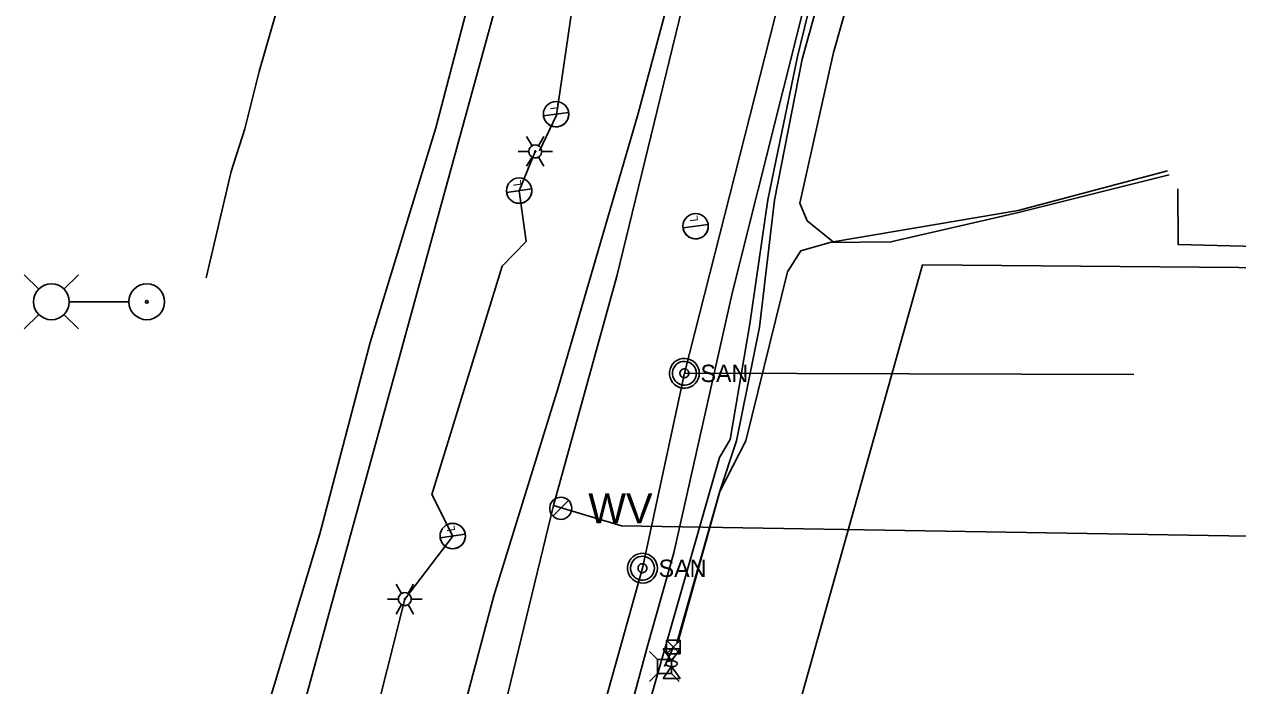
# Model space of a CAD drawing. Extents: x 596028 to 606371, y 330010 to 403088.
# Drawn here: x 604903.8 to 605172.3, y 336317.8 to 336464.1 of the extents above; entities that cross this region are included whole.
import ezdxf

# ---------------------------------------------------------------- set-up
doc = ezdxf.new("R2010")
doc.units = 0
for name, color, linetype in [('E_LTG', 7, 'Continuous'), ('E_LTG_CID', 7, 'Continuous'), ('E_UTL_E', 7, 'Continuous'), ('E_UTL_E_Bold', 7, 'Continuous'), ('E_UTL_E_UG', 7, 'Continuous'), ('E_UTL_ETransformer', 7, 'Continuous'), ('E_UTL_G_UG', 7, 'Continuous'), ('E_UTL_SAN_MH', 7, 'Continuous'), ('E_UTL_SAN_UG', 7, 'Continuous'), ('E_UTL_TV_UG', 7, 'Continuous'), ('E_UTL_W', 7, 'Continuous'), ('E_UTL_W_UG', 7, 'Continuous')]:
    doc.layers.add(name, color=color, linetype=linetype)

# ---------------------------------------------------------------- blocks, each defined once
blk = doc.blocks.new('ACAD_PROXY_ENTITY_4')
at = {"layer": 'E_UTL_W'}
for points in [[(1844075.71, 1025018.57), (1844075.57, 1025019.98), (1844075.17, 1025021.33), (1844074.52, 1025022.59), (1844073.65, 1025023.71), (1844072.58, 1025024.63), (1844071.35, 1025025.34), (1844070.01, 1025025.81), (1844068.61, 1025026.01), (1844067.2, 1025025.94), (1844065.82, 1025025.61), (1844064.53, 1025025.02), (1844063.38, 1025024.2), (1844062.4, 1025023.17), (1844061.63, 1025021.98), (1844061.11, 1025020.66), (1844060.84, 1025019.27), (1844060.84, 1025017.86), (1844061.11, 1025016.47), (1844061.63, 1025015.15), (1844062.4, 1025013.96), (1844063.38, 1025012.93), (1844064.53, 1025012.11), (1844065.82, 1025011.52), (1844067.2, 1025011.19), (1844068.61, 1025011.12), (1844070.01, 1025011.32), (1844071.35, 1025011.79), (1844072.58, 1025012.5), (1844073.65, 1025013.42), (1844074.52, 1025014.54), (1844075.17, 1025015.8), (1844075.57, 1025017.16), (1844075.71, 1025018.57)], [(1844062.99, 1025013.3), (1844073.52, 1025023.83)]]:
    blk.add_lwpolyline(points, dxfattribs=at)
blk.add_text('WV', height=20.117, dxfattribs=at).set_placement((1844086.88, 1025008.51))
blk = doc.blocks.new('_U272')
at = {"layer": 'E_LTG'}
blk.add_lwpolyline([(0.001, -0.171), (0.001, 0.172)], dxfattribs=at)
blk.add_circle((0.001, 0), 0.171, dxfattribs=at)
blk.add_arc((0.001, 0), 0.171, 90, 270, dxfattribs=at)
blk.add_text('L', height=0.108, dxfattribs=at).set_placement((0.066, -0.042))

msp = doc.modelspace()

# ---------------------------------------------------------------- linework, layer by layer
at = {"layer": 'E_LTG'}
for points in [[(605016.17, 336437.24), (605014.98, 336439.3)], [(605018.32, 336436), (605018.29, 336436.27), (605018.21, 336436.53), (605018.09, 336436.77), (605017.92, 336436.98), (605017.72, 336437.16), (605017.48, 336437.3), (605017.22, 336437.39), (605016.96, 336437.43), (605016.68, 336437.41), (605016.42, 336437.35), (605016.17, 336437.24), (605015.95, 336437.08), (605015.76, 336436.88), (605015.62, 336436.65), (605015.52, 336436.4), (605015.47, 336436.13), (605015.47, 336435.86), (605015.52, 336435.6), (605015.62, 336435.34), (605015.76, 336435.11), (605015.95, 336434.92), (605016.17, 336434.76), (605016.42, 336434.65), (605016.68, 336434.58), (605016.96, 336434.57), (605017.22, 336434.61), (605017.48, 336434.7), (605017.72, 336434.83), (605017.92, 336435.01), (605018.09, 336435.23), (605018.21, 336435.47), (605018.29, 336435.73), (605018.32, 336436)], [(605018.32, 336436), (605018.29, 336436.27), (605018.21, 336436.53), (605018.09, 336436.77), (605017.92, 336436.98), (605017.72, 336437.16), (605017.48, 336437.3), (605017.22, 336437.39), (605016.96, 336437.43), (605016.68, 336437.41), (605016.42, 336437.35), (605016.17, 336437.24), (605015.95, 336437.08), (605015.76, 336436.88), (605015.62, 336436.65), (605015.52, 336436.4), (605015.47, 336436.13), (605015.47, 336435.86), (605015.52, 336435.6), (605015.62, 336435.34), (605015.76, 336435.11), (605015.95, 336434.92), (605016.17, 336434.76), (605016.42, 336434.65), (605016.68, 336434.58), (605016.96, 336434.57), (605017.22, 336434.61), (605017.48, 336434.7), (605017.72, 336434.83), (605017.92, 336435.01), (605018.09, 336435.23), (605018.21, 336435.47), (605018.29, 336435.73), (605018.32, 336436)], [(605018.32, 336436), (605018.29, 336436.27), (605018.21, 336436.53), (605018.09, 336436.77), (605017.92, 336436.98), (605017.72, 336437.16), (605017.48, 336437.3), (605017.22, 336437.39), (605016.96, 336437.43), (605016.68, 336437.41), (605016.42, 336437.35), (605016.17, 336437.24), (605015.95, 336437.08), (605015.76, 336436.88), (605015.62, 336436.65), (605015.52, 336436.4), (605015.47, 336436.13), (605015.47, 336435.86), (605015.52, 336435.6), (605015.62, 336435.34), (605015.76, 336435.11), (605015.95, 336434.92), (605016.17, 336434.76), (605016.42, 336434.65), (605016.68, 336434.58), (605016.96, 336434.57), (605017.22, 336434.61), (605017.48, 336434.7), (605017.72, 336434.83), (605017.92, 336435.01), (605018.09, 336435.23), (605018.21, 336435.47), (605018.29, 336435.73), (605018.32, 336436)], [(605017.6, 336437.24), (605018.79, 336439.3)], [(605013.08, 336436), (605015.46, 336436)], [(605014.98, 336432.7), (605016.17, 336434.76)], [(605017.01, 336436), (605017, 336436.02), (605017, 336436.04), (605016.99, 336436.06), (605016.97, 336436.08), (605016.96, 336436.1), (605016.94, 336436.11), (605016.92, 336436.11), (605016.89, 336436.12), (605016.87, 336436.12), (605016.85, 336436.11), (605016.83, 336436.1), (605016.81, 336436.09), (605016.79, 336436.07), (605016.78, 336436.05), (605016.77, 336436.03), (605016.77, 336436.01), (605016.77, 336435.99), (605016.77, 336435.96), (605016.78, 336435.94), (605016.79, 336435.92), (605016.81, 336435.91), (605016.83, 336435.89), (605016.85, 336435.89), (605016.87, 336435.88), (605016.89, 336435.88), (605016.92, 336435.88), (605016.94, 336435.89), (605016.96, 336435.9), (605016.97, 336435.92), (605016.99, 336435.93), (605017, 336435.95), (605017, 336435.98), (605017.01, 336436)], [(605018.79, 336432.7), (605017.6, 336434.76)], [(605018.32, 336436), (605020.7, 336436)], [(604907.05, 336405.5), (604903.82, 336408.74)], [(604912.59, 336405.5), (604915.82, 336408.74)], [(604913.84, 336402.74), (604926.89, 336402.74)], [(604907.05, 336399.96), (604903.82, 336396.74)], [(604912.59, 336399.96), (604915.82, 336396.74)], [(604987.32, 336338.24), (604986.13, 336340.3)], [(604989.46, 336337), (604989.43, 336337.27), (604989.36, 336337.53), (604989.23, 336337.78), (604989.07, 336337.99), (604988.86, 336338.17), (604988.62, 336338.3), (604988.37, 336338.39), (604988.1, 336338.43), (604987.83, 336338.42), (604987.56, 336338.35), (604987.32, 336338.24), (604987.1, 336338.08), (604986.91, 336337.89), (604986.76, 336337.66), (604986.66, 336337.41), (604986.61, 336337.14), (604986.61, 336336.87), (604986.66, 336336.6), (604986.76, 336336.35), (604986.91, 336336.12), (604987.1, 336335.92), (604987.32, 336335.77), (604987.56, 336335.65), (604987.83, 336335.59), (604988.1, 336335.58), (604988.37, 336335.61), (604988.62, 336335.7), (604988.86, 336335.84), (604989.07, 336336.02), (604989.23, 336336.23), (604989.36, 336336.47), (604989.43, 336336.73), (604989.46, 336337)], [(604989.46, 336337), (604989.43, 336337.27), (604989.36, 336337.53), (604989.23, 336337.78), (604989.07, 336337.99), (604988.86, 336338.17), (604988.62, 336338.3), (604988.37, 336338.39), (604988.1, 336338.43), (604987.83, 336338.42), (604987.56, 336338.35), (604987.32, 336338.24), (604987.1, 336338.08), (604986.91, 336337.89), (604986.76, 336337.66), (604986.66, 336337.41), (604986.61, 336337.14), (604986.61, 336336.87), (604986.66, 336336.6), (604986.76, 336336.35), (604986.91, 336336.12), (604987.1, 336335.92), (604987.32, 336335.77), (604987.56, 336335.65), (604987.83, 336335.59), (604988.1, 336335.58), (604988.37, 336335.61), (604988.62, 336335.7), (604988.86, 336335.84), (604989.07, 336336.02), (604989.23, 336336.23), (604989.36, 336336.47), (604989.43, 336336.73), (604989.46, 336337)], [(604989.46, 336337), (604989.43, 336337.27), (604989.36, 336337.53), (604989.23, 336337.78), (604989.07, 336337.99), (604988.86, 336338.17), (604988.62, 336338.3), (604988.37, 336338.39), (604988.1, 336338.43), (604987.83, 336338.42), (604987.56, 336338.35), (604987.32, 336338.24), (604987.1, 336338.08), (604986.91, 336337.89), (604986.76, 336337.66), (604986.66, 336337.41), (604986.61, 336337.14), (604986.61, 336336.87), (604986.66, 336336.6), (604986.76, 336336.35), (604986.91, 336336.12), (604987.1, 336335.92), (604987.32, 336335.77), (604987.56, 336335.65), (604987.83, 336335.59), (604988.1, 336335.58), (604988.37, 336335.61), (604988.62, 336335.7), (604988.86, 336335.84), (604989.07, 336336.02), (604989.23, 336336.23), (604989.36, 336336.47), (604989.43, 336336.73), (604989.46, 336337)], [(604988.75, 336338.24), (604989.94, 336340.3)], [(604984.22, 336337), (604986.6, 336337)], [(604986.13, 336333.7), (604987.32, 336335.77)], [(604988.15, 336337), (604988.15, 336337.03), (604988.14, 336337.05), (604988.13, 336337.07), (604988.12, 336337.09), (604988.1, 336337.1), (604988.08, 336337.11), (604988.06, 336337.12), (604988.04, 336337.12), (604988.01, 336337.12), (604987.99, 336337.12), (604987.97, 336337.11), (604987.95, 336337.09), (604987.94, 336337.08), (604987.93, 336337.06), (604987.92, 336337.04), (604987.91, 336337.01), (604987.91, 336336.99), (604987.92, 336336.97), (604987.93, 336336.95), (604987.94, 336336.93), (604987.95, 336336.91), (604987.97, 336336.9), (604987.99, 336336.89), (604988.01, 336336.89), (604988.04, 336336.88), (604988.06, 336336.89), (604988.08, 336336.9), (604988.1, 336336.91), (604988.12, 336336.92), (604988.13, 336336.94), (604988.14, 336336.96), (604988.15, 336336.98), (604988.15, 336337)], [(604989.94, 336333.7), (604988.75, 336335.77)], [(604989.46, 336337), (604991.84, 336337)]]:
    msp.add_lwpolyline(points, dxfattribs=at)
for centre, radius in [((604909.82, 336402.74), 3.96), ((604930.92, 336402.74), 3.96), ((604930.92, 336402.74), 0.303)]:
    msp.add_circle(centre, radius, dxfattribs=at)
at = {"layer": 'E_LTG_CID'}
for p, q in [((605021.55, 336443.99), (605037.11, 336550.19)), ((605017.81, 336436.16), (605021.55, 336443.99))]:
    msp.add_line(p, q, dxfattribs=at)
for points in [[(604988.03, 336337), (604998.63, 336350.94), (604993.97, 336360.1), (605009.58, 336410.65), (605014.85, 336416.07), (605013.31, 336427.31), (605016.89, 336436)], [(604988.03, 336337), (604960.61, 336227.82), (604932.87, 336119.93), (604914.53, 336002.22), (604913.02, 335913.04)]]:
    msp.add_lwpolyline(points, dxfattribs=at)
at = {"layer": 'E_UTL_E'}
for points in [[(605043.9, 336323.64), (605042.15, 336325.39)], [(605047, 336323.64), (605048.75, 336325.39)], [(605047, 336323.64), (605043.9, 336323.64)], [(605043.9, 336323.64), (605043.9, 336320.55)], [(605047, 336320.55), (605047, 336323.64)], [(605043.9, 336320.55), (605042.15, 336318.79)], [(605043.9, 336320.55), (605047, 336320.55)], [(605047, 336320.55), (605048.75, 336318.79)]]:
    msp.add_lwpolyline(points, dxfattribs=at)
at = {"layer": 'E_UTL_E_Bold'}
for points in [[(605045.17, 336326.01), (605048.98, 336326.01)], [(605047.07, 336323.35), (605045.17, 336326.01)], [(605048.98, 336326.01), (605047.07, 336323.35)], [(605047.07, 336322.08), (605045.17, 336319.41)], [(605048.34, 336322.71), (605048.32, 336322.83), (605048.25, 336322.95), (605048.14, 336323.06), (605047.99, 336323.15), (605047.81, 336323.23), (605047.6, 336323.29), (605047.37, 336323.33), (605047.13, 336323.35), (605046.89, 336323.34), (605046.66, 336323.31), (605046.44, 336323.26), (605046.24, 336323.19), (605046.07, 336323.1), (605045.94, 336323), (605045.85, 336322.89), (605045.81, 336322.77), (605045.81, 336322.65), (605045.85, 336322.53), (605045.94, 336322.42), (605046.07, 336322.32), (605046.24, 336322.23), (605046.44, 336322.16), (605046.66, 336322.11), (605046.89, 336322.08), (605047.13, 336322.08), (605047.37, 336322.09), (605047.6, 336322.13), (605047.81, 336322.19), (605047.99, 336322.27), (605048.14, 336322.37), (605048.25, 336322.48), (605048.32, 336322.59), (605048.34, 336322.71)], [(605048.98, 336319.41), (605047.07, 336322.08)], [(605045.17, 336319.41), (605048.98, 336319.41)]]:
    msp.add_lwpolyline(points, dxfattribs=at)
at = {"layer": 'E_UTL_E_UG'}
for points in [[(605008.63, 336196.68), (605057.64, 336368.33), (605060.05, 336372.29), (605064.33, 336397.87), (605068.34, 336425.32), (605074.89, 336456.97), (605090.92, 336522.59), (605106.66, 336579.53), (605110.34, 336595.28), (605128.69, 336673.59), (605128.48, 336717.48), (605129.55, 336741.75), (605130.77, 336763.77), (605133.86, 336788.7), (605136.04, 336801.96), (605136.21, 336812.95)], [(605156.82, 336431.68), (605123.74, 336422.95), (605082.79, 336416.02), (605077.04, 336420.68), (605075.43, 336424.55), (605082.86, 336457.85), (605100.36, 336519.4), (605106.58, 336545.81), (605112.8, 336572.21), (605121.5, 336612.94)], [(605048.22, 336327.34), (605057.76, 336360.86), (605061.45, 336372.02), (605066.54, 336397.15), (605069.8, 336425.19), (605075.97, 336456.38), (605083.96, 336485.36), (605092.27, 336522.32), (605108.48, 336579.43), (605108.03, 336584.2), (605110.9, 336588.52), (605114.89, 336591.08)], [(604944.06, 336408.07), (604949.59, 336431.56), (604952.65, 336440.99), (604955.83, 336453.64), (604959.54, 336466.69), (604961.17, 336475.89), (604958.78, 336484.26), (604959.14, 336488.7), (604945.07, 336498.57), (604927.52, 336512.65), (604918.57, 336515.36)], [(604964.23, 336308.17), (605017.56, 336502.37)], [(605048.44, 336327.41), (605057.76, 336360.81), (605063.48, 336372.02), (605072.68, 336409.36), (605075.63, 336414.04), (605082.09, 336415.84), (605095.57, 336416), (605123.82, 336422.48), (605157.14, 336430.84)], [(605159.11, 336427.74), (605159.16, 336415.41), (605236.89, 336413.4), (605386.51, 336411.37)], [(604980.68, 335886.76), (604991.87, 336016.1), (605102.55, 336410.88), (605260.15, 336409.56), (605587.73, 336403.22)], [(605045.45, 336322.09), (605047.47, 336326.45)]]:
    msp.add_lwpolyline(points, dxfattribs=at)
at = {"layer": 'E_UTL_ETransformer'}
for p, q in [((605045.93, 336327.91), (605048.93, 336324.91)), ((605048.93, 336327.91), (605045.93, 336324.91))]:
    msp.add_line(p, q, dxfattribs=at)
msp.add_lwpolyline([(605045.93, 336324.91), (605048.93, 336324.91), (605048.93, 336327.91), (605045.93, 336327.91)], close=True, dxfattribs=at)
at = {"layer": 'E_UTL_G_UG'}
for points in [[(604947.77, 336280.3), (604969.19, 336351.45), (604980.36, 336393.71), (604994.86, 336441.23), (605007.11, 336488.05), (605022.16, 336540.99), (605036.14, 336593.75), (605045.56, 336633.88), (605050.72, 336657.87), (605053.8, 336682.24), (605055.24, 336717.3)], [(605007.72, 336337.72), (605021.94, 336383.75), (605039.69, 336444.37), (605053.58, 336496.44), (605065.41, 336541.18), (605079.67, 336595.77), (605088.28, 336639.05), (605093.42, 336677.26), (605096.52, 336717.08)], [(604920.42, 336014.05), (604967.96, 336188.2), (605007.72, 336337.72)]]:
    msp.add_lwpolyline(points, dxfattribs=at)
at = {"layer": 'E_UTL_SAN_MH'}
for points in [[(605053.19, 336386.93), (605053.13, 336387.56), (605052.95, 336388.16), (605052.66, 336388.72), (605052.27, 336389.21), (605051.8, 336389.62), (605051.26, 336389.93), (605050.66, 336390.14), (605050.04, 336390.23), (605049.42, 336390.2), (605048.81, 336390.05), (605048.24, 336389.79), (605047.73, 336389.43), (605047.29, 336388.97), (605046.95, 336388.44), (605046.72, 336387.86), (605046.6, 336387.25), (605046.6, 336386.62), (605046.72, 336386), (605046.95, 336385.42), (605047.29, 336384.89), (605047.73, 336384.44), (605048.24, 336384.07), (605048.81, 336383.81), (605049.42, 336383.67), (605050.04, 336383.64), (605050.66, 336383.72), (605051.26, 336383.93), (605051.8, 336384.24), (605052.27, 336384.65), (605052.66, 336385.15), (605052.95, 336385.71), (605053.13, 336386.31), (605053.19, 336386.93)], [(605052.53, 336386.93), (605052.48, 336387.43), (605052.34, 336387.91), (605052.11, 336388.36), (605051.8, 336388.75), (605051.42, 336389.08), (605050.98, 336389.33), (605050.51, 336389.5), (605050.01, 336389.57), (605049.51, 336389.54), (605049.02, 336389.43), (605048.57, 336389.22), (605048.16, 336388.93), (605047.81, 336388.56), (605047.54, 336388.14), (605047.35, 336387.68), (605047.26, 336387.18), (605047.26, 336386.68), (605047.35, 336386.19), (605047.54, 336385.72), (605047.81, 336385.3), (605048.16, 336384.94), (605048.57, 336384.65), (605049.02, 336384.44), (605049.51, 336384.32), (605050.01, 336384.29), (605050.51, 336384.37), (605050.98, 336384.53), (605051.42, 336384.78), (605051.8, 336385.11), (605052.11, 336385.5), (605052.34, 336385.95), (605052.48, 336386.43), (605052.53, 336386.93)], [(605050.88, 336386.93), (605050.86, 336387.12), (605050.81, 336387.3), (605050.72, 336387.47), (605050.6, 336387.62), (605050.46, 336387.74), (605050.3, 336387.83), (605050.12, 336387.89), (605049.93, 336387.92), (605049.75, 336387.91), (605049.56, 336387.87), (605049.39, 336387.79), (605049.24, 336387.68), (605049.11, 336387.54), (605049.01, 336387.39), (605048.94, 336387.21), (605048.9, 336387.03), (605048.9, 336386.84), (605048.94, 336386.65), (605049.01, 336386.48), (605049.11, 336386.32), (605049.24, 336386.18), (605049.39, 336386.07), (605049.56, 336386), (605049.75, 336385.95), (605049.93, 336385.94), (605050.12, 336385.97), (605050.3, 336386.03), (605050.46, 336386.13), (605050.6, 336386.25), (605050.72, 336386.4), (605050.81, 336386.56), (605050.86, 336386.74), (605050.88, 336386.93)], [(605043.91, 336343.83), (605043.85, 336344.46), (605043.67, 336345.06), (605043.39, 336345.61), (605043, 336346.11), (605042.53, 336346.52), (605041.98, 336346.83), (605041.39, 336347.04), (605040.77, 336347.13), (605040.14, 336347.1), (605039.53, 336346.95), (605038.96, 336346.69), (605038.45, 336346.32), (605038.02, 336345.87), (605037.68, 336345.34), (605037.44, 336344.76), (605037.33, 336344.14), (605037.33, 336343.52), (605037.44, 336342.9), (605037.68, 336342.32), (605038.02, 336341.79), (605038.45, 336341.34), (605038.96, 336340.97), (605039.53, 336340.71), (605040.14, 336340.56), (605040.77, 336340.53), (605041.39, 336340.62), (605041.98, 336340.83), (605042.53, 336341.14), (605043, 336341.55), (605043.39, 336342.05), (605043.67, 336342.6), (605043.85, 336343.21), (605043.91, 336343.83)], [(605043.25, 336343.83), (605043.2, 336344.33), (605043.06, 336344.81), (605042.83, 336345.26), (605042.52, 336345.65), (605042.14, 336345.98), (605041.71, 336346.23), (605041.23, 336346.4), (605040.74, 336346.47), (605040.24, 336346.44), (605039.75, 336346.33), (605039.29, 336346.12), (605038.88, 336345.83), (605038.54, 336345.46), (605038.26, 336345.04), (605038.08, 336344.57), (605037.98, 336344.08), (605037.98, 336343.58), (605038.08, 336343.09), (605038.26, 336342.62), (605038.54, 336342.2), (605038.88, 336341.84), (605039.29, 336341.54), (605039.75, 336341.34), (605040.24, 336341.22), (605040.74, 336341.19), (605041.23, 336341.27), (605041.71, 336341.43), (605042.14, 336341.68), (605042.52, 336342.01), (605042.83, 336342.4), (605043.06, 336342.85), (605043.2, 336343.33), (605043.25, 336343.83)], [(605041.6, 336343.83), (605041.58, 336344.02), (605041.53, 336344.2), (605041.44, 336344.37), (605041.33, 336344.51), (605041.19, 336344.64), (605041.02, 336344.73), (605040.84, 336344.79), (605040.66, 336344.82), (605040.47, 336344.81), (605040.29, 336344.77), (605040.12, 336344.69), (605039.96, 336344.58), (605039.83, 336344.44), (605039.73, 336344.28), (605039.66, 336344.11), (605039.63, 336343.92), (605039.63, 336343.74), (605039.66, 336343.55), (605039.73, 336343.38), (605039.83, 336343.22), (605039.96, 336343.08), (605040.12, 336342.97), (605040.29, 336342.9), (605040.47, 336342.85), (605040.66, 336342.84), (605040.84, 336342.87), (605041.02, 336342.93), (605041.19, 336343.02), (605041.33, 336343.15), (605041.44, 336343.3), (605041.53, 336343.46), (605041.58, 336343.64), (605041.6, 336343.83)]]:
    msp.add_lwpolyline(points, dxfattribs=at)
at = {"layer": 'E_UTL_SAN_UG'}
for p, q in [((605049.89, 336386.93), (605122.9, 336673.59)), ((605040.61, 336343.83), (605049.89, 336386.93)), ((605048.6, 336386.27), (605048.6, 336386.27)), ((604948.46, 336015.86), (605040.61, 336343.83))]:
    msp.add_line(p, q, dxfattribs=at)
msp.add_lwpolyline([(605049.89, 336386.93), (605149.36, 336386.67)], dxfattribs=at)
at = {"layer": 'E_UTL_TV_UG'}
for points in [[(605060.52, 336404.97), (605111.34, 336607.47), (605123.74, 336673.87), (605132.43, 336751.8), (605132.43, 336837.89)], [(604953.74, 335700.7), (604947.56, 335736.19), (604941.77, 335773.97), (604943.64, 335782.51), (604943.62, 335782.47), (604940.93, 335823.43), (604944.35, 335865.62), (604944.84, 335892.26), (604946.69, 335923.37), (604951.72, 335970.22), (604956.7, 336009.43), (604966.16, 336057), (604981.4, 336117.37), (604995.05, 336168.57), (604995.08, 336168.59), (605002.88, 336192.51), (605017.85, 336240.31), (605030.14, 336283.75), (605041.76, 336326.86), (605047.54, 336347.25), (605060.52, 336404.97)]]:
    msp.add_lwpolyline(points, dxfattribs=at)
at = {"layer": 'E_UTL_W_UG'}
for points in [[(604928.31, 335832.14), (604928.31, 335849.17), (604928.09, 335872.33), (604941.83, 336067.21), (605006.63, 336298.71), (605020.94, 336357.67), (605034.91, 336408.4), (605065.13, 336532.35), (605095.34, 336656.29)], [(605020.94, 336357.67), (605035.99, 336353.21), (605255.49, 336349.56)]]:
    msp.add_lwpolyline(points, dxfattribs=at)

# ---------------------------------------------------------------- block references
at = {"layer": 'E_LTG_CID', "xscale": 16.404166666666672, "yscale": 16.404166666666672, "rotation": 97.82095686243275}
for p in [(605021.49, 336444.21), (605013.32, 336427.3), (605052.38, 336419.44), (604998.63, 336350.93)]:
    msp.add_blockref('_U272', p, dxfattribs=at)
at = {"layer": 'E_UTL_W', "xscale": 0.32808333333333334, "yscale": 0.32808333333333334}
msp.add_blockref('ACAD_PROXY_ENTITY_4', (14.46, 65.57), dxfattribs=at)

# ---------------------------------------------------------------- texts
at = {"layer": 'E_UTL_SAN_MH'}
for p in [(605053.45, 336384.99), (605044.18, 336341.89)]:
    msp.add_text('SAN', height=3.849, dxfattribs=at).set_placement(p)

doc.saveas('drawing.dxf')
